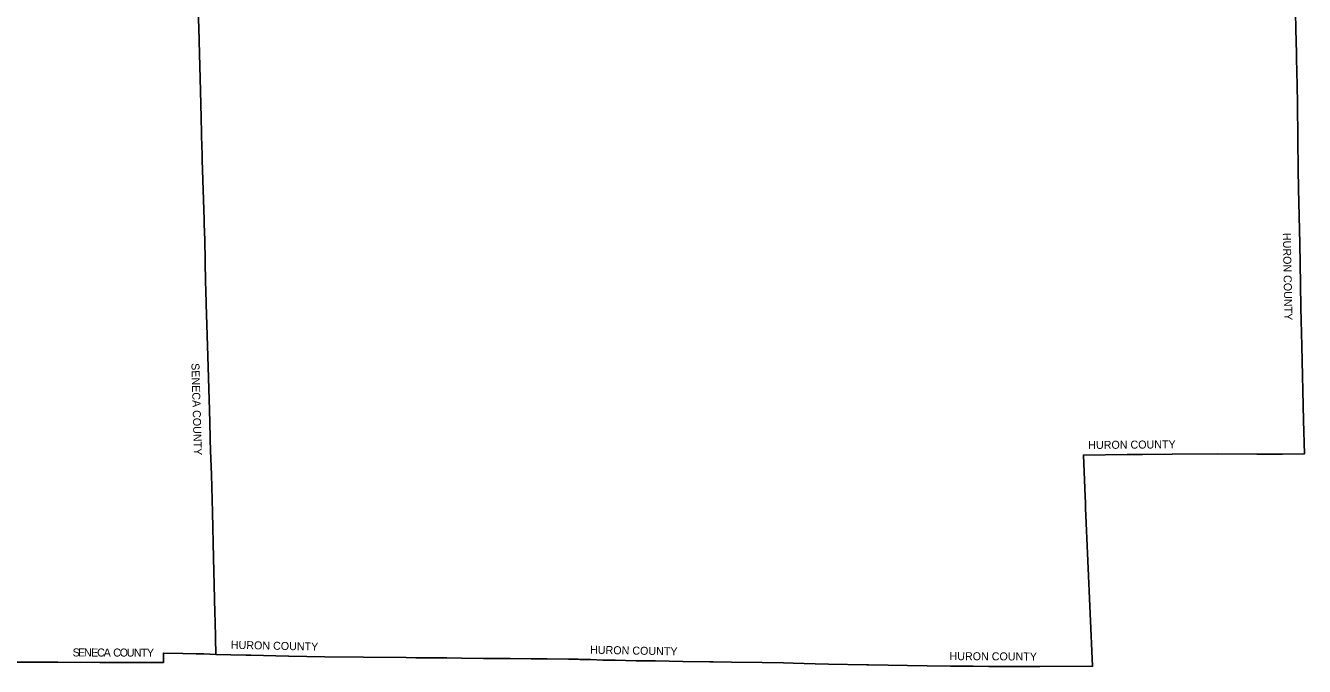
# Model space of a CAD drawing. Extents: x 1588073 to 2013523, y 1090242 to 1357120.
# Drawn here: x 1853753 to 2013523, y 1090242 to 1170311 of the extents above; entities that cross this region are included whole.
import ezdxf

# ---------------------------------------------------------------- set-up
doc = ezdxf.new("R2010")
doc.units = 0
doc.layers.add('GM_X_Adjacent_County', color=7, linetype='Continuous')
doc.layers.add('GM_X_Adjacent_County_Text', color=7, linetype='Continuous')

msp = doc.modelspace()

# ---------------------------------------------------------------- linework, layer by layer
at = {"layer": 'GM_X_Adjacent_County'}
for points in [[(2012332, 1176351), (2012456, 1169838), (2012513, 1166858), (2012531, 1166018), (2012559, 1164716), (2012647, 1160718), (2012707, 1156038), (2012755, 1152350), (2012777, 1149904), (2012943, 1143096), (2013016, 1137995), (2013087, 1135030), (2013201, 1130286), (2013424, 1120950), (2013523, 1116786), (2010804, 1116774), (2007584, 1116766), (2002726, 1116787), (1997008, 1116752), (1993289, 1116726), (1991389, 1116703), (1985906, 1116658), (1986118, 1111481), (1986158, 1110698), (1986177, 1110266), (1986179, 1110020), (1986478, 1103440), (1986770, 1096835), (1987050, 1090265), (1980483, 1090246), (1980314, 1090242), (1974105, 1090244), (1972145, 1090273), (1969288, 1090288), (1966410, 1090333), (1959066, 1090449), (1958836, 1090452), (1954072, 1090523), (1952384, 1090580), (1949649, 1090644), (1948424, 1090671), (1945782, 1090728), (1941930, 1090787), (1939644, 1090815), (1939225, 1090820), (1935870, 1090851), (1932461, 1090922), (1930042, 1090955), (1927403, 1091017), (1925885, 1091013), (1924322, 1091092), (1922982, 1091125), (1922774, 1091135), (1922169, 1091151), (1921884, 1091153), (1921599, 1091154), (1918931, 1091171), (1918654, 1091174), (1916923, 1091195), (1914284, 1091219), (1912817, 1091226), (1910979, 1091244), (1908211, 1091287), (1906380, 1091316), (1904911, 1091322), (1902508, 1091333), (1901288, 1091338), (1895989, 1091393), (1891128, 1091458), (1886635, 1091531), (1886615, 1091531), (1881911, 1091645), (1881279, 1091661), (1877520, 1091751), (1877423, 1095864), (1877398, 1096957), (1877316, 1100410), (1877236, 1103802), (1877096, 1109482), (1876969, 1114209), (1876868, 1117175), (1876866, 1117247), (1876822, 1118550), (1876814, 1118769), (1876810, 1118889), (1876727, 1122336), (1876692, 1123540), (1876567, 1127687), (1876408, 1132939), (1876331, 1135496), (1876329, 1135547), (1876278, 1137238), (1876251, 1138246), (1876127, 1143537), (1876074, 1145495), (1876061, 1146031), (1876052, 1146072), (1875833, 1153484), (1875815, 1154145), (1875751, 1156483), (1875744, 1156859), (1875708, 1158770), (1875595, 1162172), (1875490, 1166798), (1875387, 1170045), (1875324, 1172050)], [(1875324, 1172050), (1875387, 1170045), (1875490, 1166798), (1875595, 1162172), (1875708, 1158770), (1875744, 1156859), (1875751, 1156483), (1875815, 1154145), (1875833, 1153484), (1876052, 1146072), (1876061, 1146031), (1876074, 1145495), (1876127, 1143537), (1876251, 1138246), (1876278, 1137238), (1876329, 1135547), (1876331, 1135496), (1876408, 1132939), (1876567, 1127687), (1876692, 1123540), (1876727, 1122336), (1876810, 1118889), (1876814, 1118769), (1876822, 1118550), (1876866, 1117247), (1876868, 1117175), (1876969, 1114209), (1877096, 1109482), (1877236, 1103802), (1877316, 1100410), (1877398, 1096957), (1877423, 1095864), (1877520, 1091751), (1876039, 1091797), (1875074, 1091822), (1873409, 1091851), (1870974, 1091909), (1870971, 1090722), (1868442, 1090720), (1868381, 1090720), (1863114, 1090742), (1863035, 1090740), (1857789, 1090758), (1857717, 1090758), (1851740, 1090779)]]:
    msp.add_lwpolyline(points, dxfattribs=at)

# ---------------------------------------------------------------- texts
at = {"layer": 'GM_X_Adjacent_County_Text'}
for s, rotation, p in [('HURON COUNTY', 271.06036, (2010823, 1144397)), ('SENECA COUNTY', 271.58853, (1874467, 1128120)), ('HURON COUNTY', 0.4654, (1986521, 1117408)), ('HURON COUNTY', 358.75786, (1879391, 1092446)), ('HURON COUNTY', 358.83989, (1924273, 1091834)), ('S', 359.7782, (1859628, 1091492)), ('E', 359.77822, (1860306, 1091489)), ('N', 359.77967, (1861054, 1091486)), ('E', 359.8071, (1861939, 1091483)), ('C', 0.07958, (1862692, 1091480)), ('A', 359.8306, (1863505, 1091481)), ('C', 359.81219, (1864693, 1091478)), ('O', 359.81215, (1865507, 1091475)), ('U', 359.81215, (1866391, 1091472)), ('N', 359.81215, (1867275, 1091469)), ('T', 359.81217, (1868160, 1091466)), ('Y', 359.81215, (1868908, 1091464)), ('HURON COUNTY', 359.71565, (1969182, 1091030))]:
    msp.add_text(s, height=1000, rotation=rotation, dxfattribs=at).set_placement(p)

doc.saveas('drawing.dxf')
